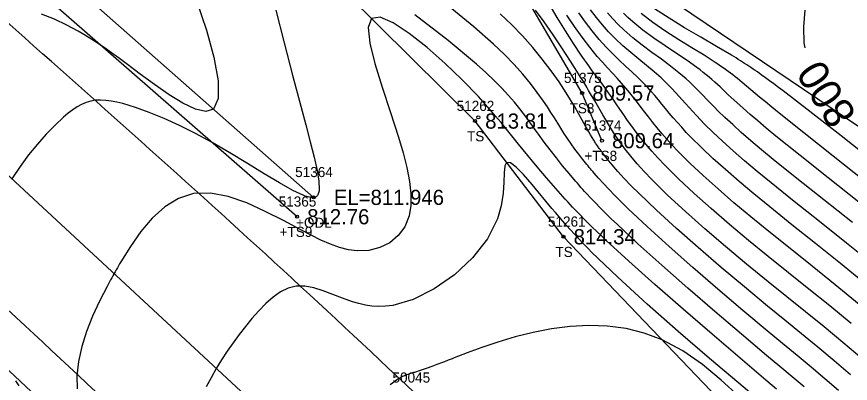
# Model space of a CAD drawing. Extents: x 1378535 to 1380697, y 997729 to 1000024.
# Drawn here: x 1380200.3 to 1380282.6, y 998469.1 to 998505.3 of the extents above; entities that cross this region are included whole.
import ezdxf

# ---------------------------------------------------------------- set-up
doc = ezdxf.new("R2010")
doc.units = 0
for name, color, linetype in [('RD_DTM_BkLn1', 7, 'Continuous'), ('RD_DTM_BkLn2', 7, 'Continuous'), ('RD_DTM_BkLn_txCode', 7, 'Continuous'), ('RD_DTM_Major1', 7, 'Continuous'), ('RD_DTM_Major1_Lbl', 7, 'Continuous'), ('RD_DTM_Minor1', 7, 'Continuous'), ('RD_EX_H2O', 7, 'Continuous'), ('RD_EX_H2O_txCode', 7, 'Continuous'), ('RD_EX_Road', 7, 'Continuous'), ('RD_EX_Road_txCode', 7, 'Continuous'), ('RD_EX_TX_H2O_ELEV', 7, 'Continuous'), ('RD_EX_TX_Misc_ELEV', 7, 'Continuous'), ('RD_SMD_Locator', 7, 'Continuous')]:
    doc.layers.add(name, color=color, linetype=linetype)

msp = doc.modelspace()

# ---------------------------------------------------------------- linework, layer by layer
at = {"layer": 'RD_DTM_BkLn1'}
msp.add_lwpolyline([(1380231.531, 998459.847), (1380174.23, 998513.053), (1380175.67, 998511.711)], dxfattribs=at)
at = {"layer": 'RD_DTM_BkLn2'}
for points in [[(1379737.292, 998874.883), (1379752.749, 998868.877), (1379772.794, 998857.625), (1379802.995, 998831.849), (1379848.378, 998790.114), (1379894.268, 998747.881), (1379937.731, 998707.347), (1379986.156, 998664.45), (1380033.629, 998623.704), (1380075.028, 998584.523), (1380116.989, 998546.354), (1380162.137, 998505.398), (1380208.594, 998461.82), (1380262.411, 998411.759)], [(1380258.114, 998493.025), (1380256.161, 998497.725), (1380250.404, 998507.61), (1380247.45, 998517.052), (1380242.859, 998527.707), (1380228.448, 998541.28), (1380219.545, 998554.897), (1380197.828, 998570.923), (1380172.717, 998586.735), (1380135.853, 998601.05), (1380126.585, 998602.843), (1380120.016, 998591.666), (1380130.09, 998584.986), (1380147.555, 998572.531), (1380167.801, 998554.767), (1380182.805, 998542.898), (1380191.311, 998543.571), (1380203.185, 998533.887)], [(1380228.02, 998485.512), (1380181.09, 998526.498), (1380131.893, 998571.277), (1380111.088, 998590.337), (1380106.994, 998598.526)], [(1380445.271, 998223.722), (1380425.521, 998250.003), (1380406.53, 998278.614), (1380381.948, 998317.017), (1380359.789, 998349.512), (1380336.158, 998377.728), (1380301.941, 998417.998), (1380296.537, 998439.368), (1380254.318, 998483.533), (1380245.588, 998494.96), (1380223.313, 998517.04), (1380192.013, 998537.137)], [(1380350.361, 998436.643), (1380337.694, 998451), (1380323.636, 998467.285), (1380260.103, 998510.193)]]:
    msp.add_lwpolyline(points, dxfattribs=at)
at = {"layer": 'RD_DTM_Major1'}
for points in [[(1380285.058, 998480.645), (1380282.262, 998482.911), (1380279.593, 998485.035), (1380277.097, 998487.014), (1380274.818, 998488.843), (1380273.454, 998489.966), (1380272.202, 998491.025), (1380271.057, 998492.022), (1380270.019, 998492.96), (1380269.084, 998493.84), (1380268.25, 998494.664), (1380267.835, 998495.092), (1380267.445, 998495.506), (1380267.076, 998495.908), (1380266.721, 998496.3), (1380266.378, 998496.684), (1380266.04, 998497.062), (1380265.713, 998497.427), (1380265.383, 998497.788), (1380265.046, 998498.148), (1380264.698, 998498.506), (1380264.334, 998498.864), (1380263.951, 998499.222), (1380263.261, 998499.827), (1380262.52, 998500.441), (1380261.748, 998501.072), (1380260.962, 998501.725), (1380260.178, 998502.407), (1380259.415, 998503.123), (1380258.772, 998503.785), (1380258.156, 998504.478), (1380257.566, 998505.203), (1380256.997, 998505.959)], [(1380278.194, 998502.179), (1380278.094, 998502.703), (1380278.051, 998504.284), (1380278.187, 998505.921)], [(1380282.642, 998469.907), (1380281.036, 998471.279), (1380279.428, 998472.619), (1380277.806, 998473.951), (1380276.155, 998475.3), (1380274.46, 998476.688), (1380272.189, 998478.572), (1380269.889, 998480.512), (1380267.63, 998482.456), (1380265.479, 998484.354), (1380263.506, 998486.152), (1380261.779, 998487.8), (1380261.006, 998488.575), (1380260.31, 998489.3), (1380259.685, 998489.983), (1380259.125, 998490.626), (1380258.624, 998491.236), (1380258.176, 998491.817), (1380258.121, 998491.891), (1380258.066, 998491.964), (1380258.013, 998492.037), (1380257.96, 998492.11), (1380257.908, 998492.183), (1380257.857, 998492.255), (1380257.669, 998492.525), (1380257.489, 998492.793), (1380257.315, 998493.062), (1380257.146, 998493.333), (1380256.979, 998493.607), (1380256.814, 998493.887), (1380256.486, 998494.461), (1380256.151, 998495.064), (1380255.8, 998495.695), (1380255.426, 998496.354), (1380255.023, 998497.043), (1380254.581, 998497.762), (1380253.881, 998498.828), (1380253.095, 998499.937), (1380252.228, 998501.074), (1380251.287, 998502.221), (1380250.276, 998503.364), (1380249.201, 998504.486), (1380248.073, 998505.569)], [(1380271.617, 998467.781), (1380269.899, 998469.381), (1380268.056, 998470.9), (1380266.104, 998472.25), (1380264.058, 998473.344), (1380262.295, 998474.008), (1380260.492, 998474.454), (1380258.662, 998474.701), (1380256.819, 998474.769), (1380254.977, 998474.676), (1380253.148, 998474.443), (1380251.314, 998474.083), (1380249.536, 998473.631), (1380247.842, 998473.12), (1380246.26, 998472.583), (1380244.817, 998472.054), (1380243.542, 998471.565), (1380243.333, 998471.484), (1380243.129, 998471.405), (1380242.932, 998471.329), (1380242.555, 998471.183), (1380242.374, 998471.114), (1380241.826, 998470.905), (1380241.327, 998470.719), (1380240.871, 998470.554), (1380240.453, 998470.408), (1380240.066, 998470.28), (1380239.704, 998470.167), (1380239.602, 998470.137), (1380239.502, 998470.108), (1380239.402, 998470.079), (1380239.205, 998470.02), (1380239.106, 998469.99), (1380238.944, 998469.937), (1380238.78, 998469.878), (1380238.611, 998469.809), (1380238.435, 998469.728), (1380238.251, 998469.632), (1380238.056, 998469.518), (1380237.859, 998469.39), (1380237.652, 998469.243), (1380237.433, 998469.079), (1380237.204, 998468.896)]]:
    msp.add_lwpolyline(points, dxfattribs=at)
at = {"layer": 'RD_DTM_Minor1'}
for points in [[(1380218.089, 998506.828), (1380219.061, 998503.949), (1380219.798, 998501.265), (1380220.216, 998498.951), (1380220.234, 998497.184), (1380219.766, 998496.139), (1380219.016, 998495.909), (1380217.985, 998496.139), (1380216.746, 998496.727), (1380215.376, 998497.568), (1380213.948, 998498.56), (1380212.538, 998499.598), (1380211.828, 998500.13), (1380211.141, 998500.644), (1380210.475, 998501.139), (1380209.827, 998501.613), (1380209.194, 998502.066), (1380208.576, 998502.494), (1380208.033, 998502.854), (1380207.494, 998503.197), (1380206.955, 998503.524), (1380206.411, 998503.838), (1380205.857, 998504.141), (1380205.289, 998504.436), (1380204.061, 998505.02), (1380202.775, 998505.536)], [(1380225.929, 998505.909), (1380226.747, 998502.701), (1380227.572, 998499.491), (1380228.374, 998496.436), (1380228.872, 998494.585), (1380229.324, 998492.893), (1380229.707, 998491.383), (1380229.996, 998490.082), (1380230.168, 998489.014), (1380230.2, 998488.204), (1380230.188, 998488.08), (1380230.169, 998487.967), (1380230.144, 998487.864), (1380230.113, 998487.771), (1380230.074, 998487.689), (1380230.029, 998487.617), (1380229.965, 998487.545), (1380229.891, 998487.488), (1380229.805, 998487.445), (1380229.709, 998487.416), (1380229.601, 998487.402), (1380229.482, 998487.401), (1380229.369, 998487.412), (1380229.248, 998487.433), (1380229.118, 998487.464), (1380228.979, 998487.504), (1380228.831, 998487.553), (1380228.674, 998487.612), (1380227.599, 998488.117), (1380226.278, 998488.855), (1380224.767, 998489.761), (1380223.119, 998490.77), (1380221.391, 998491.816), (1380219.636, 998492.834), (1380218.003, 998493.718), (1380216.412, 998494.512), (1380214.88, 998495.212), (1380213.424, 998495.811), (1380212.061, 998496.303), (1380210.808, 998496.681), (1380210.22, 998496.827), (1380209.661, 998496.938), (1380209.129, 998497.008), (1380208.619, 998497.033), (1380208.129, 998497.009), (1380207.656, 998496.93), (1380207.199, 998496.793), (1380206.75, 998496.601), (1380206.307, 998496.357), (1380205.865, 998496.065), (1380205.42, 998495.728), (1380204.968, 998495.35), (1380204.125, 998494.569), (1380203.26, 998493.678), (1380202.387, 998492.688), (1380201.518, 998491.614), (1380200.669, 998490.467), (1380199.852, 998489.262)], [(1380281.478, 998468.333), (1380280.133, 998469.491), (1380278.77, 998470.64), (1380277.373, 998471.802), (1380275.929, 998472.999), (1380274.42, 998474.252), (1380272.032, 998476.258), (1380269.56, 998478.363), (1380267.097, 998480.495), (1380264.737, 998482.578), (1380262.572, 998484.539), (1380260.696, 998486.304), (1380259.997, 998486.987), (1380259.363, 998487.625), (1380258.786, 998488.223), (1380258.259, 998488.785), (1380257.776, 998489.318), (1380257.331, 998489.825), (1380257.208, 998489.968), (1380257.088, 998490.109), (1380256.97, 998490.249), (1380256.854, 998490.388), (1380256.739, 998490.526), (1380256.627, 998490.663), (1380256.216, 998491.175), (1380255.823, 998491.684), (1380255.444, 998492.196), (1380255.076, 998492.713), (1380254.717, 998493.239), (1380254.363, 998493.779), (1380254.055, 998494.265), (1380253.744, 998494.766), (1380253.422, 998495.282), (1380253.085, 998495.816), (1380252.727, 998496.367), (1380252.34, 998496.938), (1380251.736, 998497.781), (1380251.057, 998498.664), (1380250.293, 998499.585), (1380249.437, 998500.542), (1380248.481, 998501.534), (1380247.416, 998502.559), (1380245.455, 998504.285), (1380243.288, 998506.049)], [(1380283.776, 998471.506), (1380281.898, 998473.099), (1380280.043, 998474.629), (1380278.202, 998476.121), (1380276.362, 998477.601), (1380274.512, 998479.093), (1380272.398, 998480.823), (1380270.304, 998482.573), (1380268.275, 998484.314), (1380266.356, 998486.018), (1380264.595, 998487.655), (1380263.037, 998489.196), (1380262.286, 998489.989), (1380261.603, 998490.749), (1380260.982, 998491.483), (1380260.415, 998492.197), (1380259.896, 998492.894), (1380259.42, 998493.581), (1380258.989, 998494.247), (1380258.581, 998494.912), (1380258.188, 998495.582), (1380257.798, 998496.261), (1380257.402, 998496.953), (1380256.989, 998497.665), (1380256.803, 998497.979), (1380256.612, 998498.298), (1380256.415, 998498.623), (1380256.212, 998498.955), (1380256.002, 998499.295), (1380255.786, 998499.642), (1380254.999, 998500.883), (1380254.156, 998502.18), (1380253.284, 998503.485), (1380252.411, 998504.751), (1380251.565, 998505.93)], [(1380282.723, 998474.959), (1380280.614, 998476.693), (1380278.552, 998478.356), (1380276.529, 998479.976), (1380274.541, 998481.577), (1380272.594, 998483.172), (1380270.705, 998484.757), (1380268.902, 998486.312), (1380267.215, 998487.82), (1380265.674, 998489.26), (1380264.308, 998490.616), (1380263.645, 998491.315), (1380263.038, 998491.985), (1380262.481, 998492.631), (1380261.968, 998493.256), (1380261.494, 998493.863), (1380261.053, 998494.454), (1380260.65, 998495.019), (1380260.266, 998495.576), (1380259.894, 998496.125), (1380259.526, 998496.67), (1380259.156, 998497.212), (1380258.777, 998497.754), (1380258.475, 998498.17), (1380258.164, 998498.592), (1380257.842, 998499.024), (1380257.509, 998499.471), (1380257.165, 998499.938), (1380256.81, 998500.428), (1380256.071, 998501.484), (1380255.3, 998502.637), (1380254.508, 998503.873), (1380253.709, 998505.176), (1380252.916, 998506.533)], [(1380285.09, 998490.844), (1380281.738, 998493.504), (1380278.653, 998495.912), (1380276.015, 998497.932), (1380275.541, 998498.289), (1380275.091, 998498.625), (1380274.661, 998498.944), (1380274.247, 998499.246), (1380273.847, 998499.534), (1380273.457, 998499.81), (1380273.247, 998499.956), (1380273.038, 998500.1), (1380272.83, 998500.241), (1380272.622, 998500.381), (1380272.413, 998500.519), (1380272.203, 998500.657), (1380271.996, 998500.791), (1380271.786, 998500.924), (1380271.574, 998501.058), (1380271.359, 998501.192), (1380271.139, 998501.327), (1380270.916, 998501.462), (1380269.44, 998502.332), (1380267.87, 998503.237), (1380266.277, 998504.167), (1380264.736, 998505.11), (1380263.319, 998506.057)], [(1380275.36, 998468.468), (1380274.291, 998469.375), (1380271.755, 998471.535), (1380268.987, 998473.91), (1380266.134, 998476.38), (1380263.344, 998478.825), (1380260.765, 998481.126), (1380258.545, 998483.164), (1380258.056, 998483.625), (1380257.596, 998484.064), (1380257.162, 998484.485), (1380256.751, 998484.89), (1380256.359, 998485.283), (1380255.983, 998485.666), (1380255.725, 998485.932), (1380255.472, 998486.197), (1380255.223, 998486.46), (1380254.978, 998486.724), (1380254.734, 998486.989), (1380254.49, 998487.255), (1380253.574, 998488.285), (1380252.653, 998489.354), (1380251.731, 998490.45), (1380250.808, 998491.566), (1380249.888, 998492.689), (1380248.7, 998494.145), (1380248.427, 998494.479), (1380248.15, 998494.814), (1380247.87, 998495.151), (1380247.583, 998495.492), (1380247.288, 998495.838), (1380246.855, 998496.338), (1380246.399, 998496.852), (1380245.917, 998497.38), (1380245.408, 998497.925), (1380244.866, 998498.487), (1380244.29, 998499.068), (1380242.631, 998500.657), (1380240.853, 998502.226), (1380239.096, 998503.615), (1380237.502, 998504.663), (1380236.21, 998505.211), (1380235.36, 998505.099), (1380235.048, 998504.213), (1380235.203, 998502.668), (1380235.701, 998500.638), (1380236.419, 998498.295), (1380237.233, 998495.813), (1380238.021, 998493.363), (1380238.477, 998491.812), (1380238.846, 998490.358), (1380239.109, 998489.006), (1380239.247, 998487.758), (1380239.242, 998486.62), (1380239.073, 998485.596), (1380238.644, 998484.529), (1380237.994, 998483.642), (1380237.161, 998482.947), (1380236.183, 998482.456), (1380235.096, 998482.184), (1380233.94, 998482.142), (1380233.084, 998482.257), (1380232.207, 998482.483), (1380231.304, 998482.806), (1380230.371, 998483.21), (1380229.402, 998483.681), (1380228.394, 998484.204), (1380226.671, 998485.123), (1380224.874, 998486.043), (1380223.045, 998486.867), (1380221.226, 998487.499), (1380219.46, 998487.84), (1380217.789, 998487.793), (1380216.319, 998487.325), (1380214.967, 998486.493), (1380213.726, 998485.374), (1380212.592, 998484.044), (1380211.556, 998482.579), (1380210.614, 998481.056), (1380210.499, 998480.86), (1380210.387, 998480.665), (1380210.275, 998480.471), (1380210.165, 998480.276), (1380210.055, 998480.082), (1380209.835, 998479.687), (1380209.723, 998479.486), (1380209.613, 998479.285), (1380209.504, 998479.083), (1380209.395, 998478.882), (1380209.287, 998478.68), (1380208.523, 998477.186), (1380207.828, 998475.682), (1380207.229, 998474.178), (1380206.752, 998472.686), (1380206.423, 998471.218), (1380206.27, 998469.785), (1380206.3, 998468.503)], [(1380278.064, 998468.701), (1380276.895, 998469.686), (1380275.669, 998470.715), (1380274.369, 998471.805), (1380271.892, 998473.901), (1380269.264, 998476.148), (1380266.604, 998478.452), (1380264.034, 998480.714), (1380261.671, 998482.839), (1380259.636, 998484.73), (1380259.029, 998485.313), (1380258.469, 998485.862), (1380257.951, 998486.381), (1380257.47, 998486.875), (1380257.019, 998487.349), (1380256.593, 998487.807), (1380256.406, 998488.011), (1380256.223, 998488.213), (1380256.043, 998488.414), (1380255.865, 998488.615), (1380255.689, 998488.815), (1380255.514, 998489.016), (1380254.867, 998489.776), (1380254.233, 998490.546), (1380253.613, 998491.323), (1380253.009, 998492.103), (1380252.423, 998492.883), (1380251.854, 998493.66), (1380251.559, 998494.071), (1380251.264, 998494.484), (1380250.965, 998494.899), (1380250.657, 998495.319), (1380250.335, 998495.746), (1380249.995, 998496.183), (1380249.471, 998496.824), (1380248.887, 998497.495), (1380248.232, 998498.202), (1380247.493, 998498.95), (1380246.658, 998499.746), (1380245.715, 998500.596), (1380242.918, 998502.922), (1380239.646, 998505.459)], [(1380283.504, 998476.853), (1380281.148, 998478.786), (1380278.875, 998480.613), (1380276.686, 998482.358), (1380274.585, 998484.046), (1380272.825, 998485.488), (1380271.15, 998486.895), (1380269.575, 998488.258), (1380268.118, 998489.567), (1380266.793, 998490.812), (1380265.618, 998491.983), (1380265.045, 998492.589), (1380264.515, 998493.173), (1380264.024, 998493.736), (1380263.567, 998494.282), (1380263.138, 998494.813), (1380262.731, 998495.332), (1380262.352, 998495.828), (1380261.983, 998496.315), (1380261.618, 998496.796), (1380261.252, 998497.27), (1380260.877, 998497.74), (1380260.488, 998498.206), (1380260.059, 998498.694), (1380259.61, 998499.187), (1380259.142, 998499.692), (1380258.659, 998500.216), (1380258.163, 998500.767), (1380257.656, 998501.352), (1380256.913, 998502.261), (1380256.16, 998503.246), (1380255.405, 998504.297), (1380254.654, 998505.407)], [(1380284.224, 998478.788), (1380281.661, 998480.894), (1380279.202, 998482.867), (1380276.867, 998484.723), (1380274.677, 998486.478), (1380273.115, 998487.759), (1380271.654, 998488.987), (1380270.3, 998490.162), (1380269.058, 998491.279), (1380267.935, 998492.336), (1380266.936, 998493.329), (1380266.445, 998493.844), (1380265.987, 998494.342), (1380265.558, 998494.824), (1380265.153, 998495.292), (1380264.767, 998495.75), (1380264.394, 998496.198), (1380264.039, 998496.628), (1380263.688, 998497.052), (1380263.334, 998497.471), (1380262.973, 998497.887), (1380262.601, 998498.299), (1380262.21, 998498.709), (1380261.652, 998499.259), (1380261.062, 998499.815), (1380260.448, 998500.384), (1380259.817, 998500.975), (1380259.18, 998501.595), (1380258.543, 998502.251), (1380257.844, 998503.032), (1380257.159, 998503.864), (1380256.488, 998504.742), (1380255.834, 998505.664)], [(1380282.864, 998484.926), (1380280.009, 998487.193), (1380277.368, 998489.287), (1380275.021, 998491.177), (1380273.865, 998492.132), (1380272.819, 998493.019), (1380271.874, 998493.843), (1380271.022, 998494.608), (1380270.256, 998495.321), (1380269.567, 998495.987), (1380269.221, 998496.332), (1380268.892, 998496.667), (1380268.575, 998496.992), (1380267.964, 998497.624), (1380267.661, 998497.933), (1380267.362, 998498.234), (1380267.058, 998498.533), (1380266.743, 998498.832), (1380266.416, 998499.133), (1380266.072, 998499.435), (1380265.709, 998499.741), (1380264.883, 998500.391), (1380263.987, 998501.059), (1380263.05, 998501.748), (1380262.102, 998502.46), (1380261.171, 998503.196), (1380260.287, 998503.96), (1380259.718, 998504.504), (1380259.18, 998505.064), (1380258.67, 998505.644)], [(1380283.485, 998486.937), (1380280.45, 998489.345), (1380277.673, 998491.549), (1380275.276, 998493.482), (1380274.339, 998494.257), (1380273.497, 998494.968), (1380272.74, 998495.621), (1380272.058, 998496.223), (1380271.441, 998496.779), (1380270.879, 998497.296), (1380270.592, 998497.565), (1380270.315, 998497.825), (1380270.045, 998498.078), (1380269.779, 998498.327), (1380269.513, 998498.571), (1380269.245, 998498.814), (1380268.978, 998499.051), (1380268.704, 998499.288), (1380268.419, 998499.526), (1380268.122, 998499.766), (1380267.811, 998500.009), (1380267.482, 998500.256), (1380266.522, 998500.938), (1380265.467, 998501.65), (1380264.362, 998502.39), (1380263.248, 998503.156), (1380262.167, 998503.945), (1380261.162, 998504.755), (1380260.683, 998505.182), (1380260.231, 998505.618)], [(1380284.148, 998488.947), (1380280.945, 998491.491), (1380278.04, 998493.794), (1380275.599, 998495.749), (1380274.891, 998496.326), (1380274.25, 998496.853), (1380273.668, 998497.337), (1380271.949, 998498.772), (1380271.486, 998499.151), (1380271.258, 998499.335), (1380271.029, 998499.516), (1380270.797, 998499.695), (1380270.566, 998499.869), (1380270.329, 998500.044), (1380270.084, 998500.22), (1380269.831, 998500.397), (1380269.568, 998500.577), (1380269.294, 998500.76), (1380268.198, 998501.455), (1380266.984, 998502.198), (1380265.705, 998502.984), (1380264.41, 998503.813), (1380263.15, 998504.681), (1380261.977, 998505.586)], [(1380274.183, 998466.894), (1380271.619, 998469.055), (1380268.719, 998471.515), (1380265.651, 998474.158), (1380262.58, 998476.867), (1380259.672, 998479.526), (1380257.093, 998482.019), (1380256.791, 998482.325), (1380256.496, 998482.626), (1380256.209, 998482.924), (1380255.929, 998483.217), (1380255.656, 998483.508), (1380255.389, 998483.796), (1380254.995, 998484.227), (1380254.613, 998484.654), (1380254.241, 998485.077), (1380253.878, 998485.498), (1380253.521, 998485.917), (1380253.17, 998486.335), (1380251.223, 998488.694), (1380250.376, 998489.677), (1380249.654, 998490.422), (1380249.087, 998490.849), (1380248.706, 998490.879), (1380248.532, 998490.524), (1380248.462, 998489.853), (1380248.425, 998488.931), (1380248.352, 998487.824), (1380248.173, 998486.596), (1380247.819, 998485.313), (1380246.817, 998483.328), (1380245.349, 998481.452), (1380243.549, 998479.772), (1380241.548, 998478.372), (1380239.479, 998477.338), (1380237.474, 998476.754), (1380236.761, 998476.666), (1380236.073, 998476.647), (1380235.405, 998476.688), (1380234.756, 998476.783), (1380234.121, 998476.924), (1380233.498, 998477.104), (1380232.504, 998477.454), (1380231.533, 998477.836), (1380230.587, 998478.198), (1380229.669, 998478.488), (1380228.78, 998478.658), (1380227.923, 998478.655), (1380227.136, 998478.458), (1380226.378, 998478.089), (1380225.644, 998477.575), (1380224.932, 998476.946), (1380224.24, 998476.231), (1380223.565, 998475.458), (1380222.928, 998474.682), (1380222.307, 998473.882), (1380221.704, 998473.062), (1380221.124, 998472.225), (1380220.569, 998471.375), (1380220.042, 998470.515), (1380219.525, 998469.609), (1380219.04, 998468.7)], [(1380200.206, 998469.296), (1380200.534, 998468.823)]]:
    msp.add_lwpolyline(points, dxfattribs=at)
at = {"layer": 'RD_EX_H2O'}
msp.add_lwpolyline([(1380229.647, 998487.425), (1380183.262, 998528.334), (1380133.421, 998573.222), (1380117.088, 998588.973), (1380105.78, 998600.005)], dxfattribs=at)
at = {"layer": 'RD_EX_Road'}
for points in [[(1380571.276, 997900.848), (1380553.838, 997963.229), (1380535.074, 998018.791), (1380510.809, 998079.184), (1380486.363, 998133.158), (1380458.393, 998185.941), (1380428.109, 998238.221), (1380392.689, 998291.143), (1380357.52, 998337.623), (1380319.367, 998385.164), (1380279.255, 998428.684), (1380239.596, 998468.129), (1380183.367, 998518.832)], [(1380551.892, 997897.33), (1380534.244, 997958.196), (1380514.831, 998013.467), (1380491.083, 998070.746), (1380467.518, 998124.397), (1380439.882, 998176.529), (1380409.174, 998228.123), (1380375.886, 998278.447), (1380340.748, 998326.222), (1380303.332, 998371.138), (1380263.981, 998413.97), (1380224.662, 998452.644), (1380168.713, 998504.787)]]:
    msp.add_spline(points, degree=3, dxfattribs=at)
at = {"layer": 'RD_SMD_Locator'}
for centre in [(1380256.161, 998497.725), (1380245.91, 998495.334), (1380245.588, 998494.96), (1380258.114, 998493.025), (1380229.647, 998487.425), (1380228.02, 998485.512), (1380254.318, 998483.533)]:
    msp.add_circle(centre, 0.15, dxfattribs=at)

# ---------------------------------------------------------------- texts
at = {"layer": 'RD_DTM_BkLn_txCode'}
for s, p in [('51375', (1380254.366, 998498.725)), ('51262', (1380243.769, 998495.96)), ('TS8', (1380254.917, 998495.725)), ('51374', (1380256.319, 998494.025)), ('TS', (1380244.793, 998492.96)), ('+TS8', (1380256.382, 998491.025)), ('51365', (1380226.201, 998486.512)), ('51261', (1380252.783, 998484.533)), ('+TS9', (1380226.288, 998483.512)), ('TS', (1380253.523, 998481.533))]:
    msp.add_text(s, height=1, dxfattribs=at).set_placement(p)
at = {"layer": 'RD_DTM_Major1_Lbl'}
msp.add_text('800', height=3, rotation=122.3957, dxfattribs=at).set_placement((1380283.317, 998495.601))
at = {"layer": 'RD_EX_H2O_txCode'}
for s, p in [('51364', (1380227.828, 998489.425)), ('+ODL', (1380227.915, 998484.425))]:
    msp.add_text(s, height=1, dxfattribs=at).set_placement(p)
at = {"layer": 'RD_EX_Road_txCode'}
msp.add_text('50045', height=1, dxfattribs=at).set_placement((1380237.439, 998469.129))
at = {"layer": 'RD_EX_TX_H2O_ELEV'}
msp.add_text('EL=811.946', height=1.5, dxfattribs=at).set_placement((1380231.647, 998486.675))
at = {"layer": 'RD_EX_TX_Misc_ELEV'}
for s, p in [('809.57', (1380257.161, 998496.975)), ('813.81', (1380246.588, 998494.21)), ('809.64', (1380259.114, 998492.275)), ('812.76', (1380229.02, 998484.762)), ('814.34', (1380255.318, 998482.783))]:
    msp.add_text(s, height=1.5, dxfattribs=at).set_placement(p)

doc.saveas('drawing.dxf')
